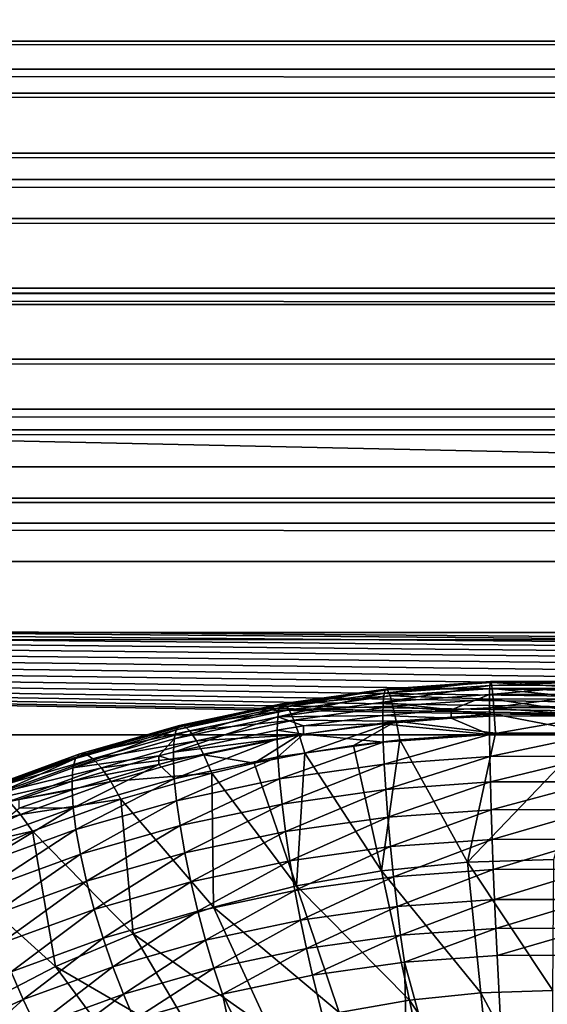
# Model space of a CAD drawing. Extents: x 4 to 899, y 7 to 454.
# Tile 627 of 656: x 317.68 to 318.97, y 337.24 to 339.65. Entities that reach past the tile are written whole.
import ezdxf

# ---------------------------------------------------------------- set-up
doc = ezdxf.new("R2010")
doc.units = 0

msp = doc.modelspace()

# ---------------------------------------------------------------- linework, layer by layer
for points in [[(6.475002, 9.661072, 439.718628), (897.474976, 453.190216, 162.570862), (6.475001, 453.190216, 162.570862)], [(897.474976, 9.661072, 439.718628), (897.474976, 453.190216, 162.570862), (6.475002, 9.661072, 439.718628)], [(5.474985, 119.231735, 365.355408), (5.474985, 449.692596, 158.860535), (380.81134, 450.540619, 158.330627)], [(5.474985, 119.231735, 365.355408), (380.81134, 450.540619, 158.330627), (380.81134, 119.231735, 365.355408)], [(5.474985, 260.570923, 277.036865), (423.928986, 260.570923, 277.036865), (5.474985, 404.455475, 187.127823)], [(5.474985, 404.455475, 187.127823), (423.928986, 260.570923, 277.036865), (423.928986, 404.455475, 187.127823)], [(423.928986, 404.450165, 187.119339), (423.928986, 260.565613, 277.028381), (5.474985, 404.450165, 187.119339)], [(5.474985, 404.450165, 187.119339), (423.928986, 260.565613, 277.028381), (5.474985, 260.565613, 277.028381)], [(288.342865, 262.483551, 0.897724), (288.342865, 341.958557, 0.897724), (323.096436, 262.483551, 0.897724)], [(323.096436, 262.483551, 0.897724), (288.342865, 341.958557, 0.897724), (323.096436, 341.958557, 0.897724)], [(288.342865, 341.958557, 1.697724), (288.342865, 262.483551, 1.697724), (323.096436, 262.483551, 1.697724)], [(288.342865, 341.958557, 1.697724), (323.096436, 262.483551, 1.697724), (323.096436, 341.958557, 1.697724)], [(296.974976, 339.783325, 152.65181), (606.974976, 339.783325, 152.65181), (606.974976, 339.530548, 152.525772)], [(296.974976, 339.783325, 152.65181), (606.974976, 339.530548, 152.525772), (296.974976, 339.530548, 152.525772)], [(296.974976, 339.599396, 153.525589), (606.974976, 339.599396, 153.525589), (296.974976, 339.704285, 153.664795)], [(296.974976, 339.704285, 153.664795), (606.974976, 339.599396, 153.525589), (606.974976, 339.704285, 153.664795)], [(296.974976, 339.471924, 153.406708), (606.974976, 339.471924, 153.406708), (296.974976, 339.599396, 153.525589)], [(296.974976, 339.599396, 153.525589), (606.974976, 339.471924, 153.406708), (606.974976, 339.599396, 153.525589)], [(296.974976, 339.530548, 152.525772), (606.974976, 339.530548, 152.525772), (606.974976, 339.261169, 152.440842)], [(296.974976, 339.530548, 152.525772), (606.974976, 339.261169, 152.440842), (296.974976, 339.261169, 152.440842)], [(296.974976, 339.325714, 153.311768), (606.974976, 339.325714, 153.311768), (296.974976, 339.471924, 153.406708)], [(296.974976, 339.471924, 153.406708), (606.974976, 339.325714, 153.311768), (606.974976, 339.471924, 153.406708)], [(296.974976, 339.165253, 153.243652), (606.974976, 339.165253, 153.243652), (296.974976, 339.325714, 153.311768)], [(296.974976, 339.325714, 153.311768), (606.974976, 339.165253, 153.243652), (606.974976, 339.325714, 153.311768)], [(296.974976, 339.261169, 152.440842), (606.974976, 339.261169, 152.440842), (606.974976, 338.981812, 152.399094)], [(296.974976, 339.261169, 152.440842), (606.974976, 338.981812, 152.399094), (296.974976, 338.981812, 152.399094)], [(296.974976, 338.995422, 153.204437), (606.974976, 338.995422, 153.204437), (296.974976, 339.165253, 153.243652)], [(296.974976, 339.165253, 153.243652), (606.974976, 338.995422, 153.204437), (606.974976, 339.165253, 153.243652)], [(296.974976, 338.82135, 153.195312), (606.974976, 338.82135, 153.195312), (296.974976, 338.995422, 153.204437)], [(296.974976, 338.995422, 153.204437), (606.974976, 338.82135, 153.195312), (606.974976, 338.995422, 153.204437)], [(296.974976, 338.981812, 152.399094), (606.974976, 338.981812, 152.399094), (606.974976, 338.699371, 152.40155)], [(296.974976, 338.981812, 152.399094), (606.974976, 338.699371, 152.40155), (296.974976, 338.699371, 152.40155)], [(320.600006, 338.955231, 153.64238), (320.600006, 338.5578, 153.006348), (302.224976, 338.955231, 153.64238)], [(302.224976, 338.955231, 153.64238), (320.600006, 338.5578, 153.006348), (302.224976, 338.5578, 153.006348)], [(318.010803, 302.869995, 176.190948), (318.224976, 302.997192, 176.111465), (302.224976, 338.955231, 153.64238)], [(318.010803, 302.869995, 176.190948), (302.224976, 338.955231, 153.64238), (317.825928, 302.713196, 176.288925)], [(302.224976, 338.955231, 153.64238), (317.675934, 302.531586, 176.402405), (317.825928, 302.713196, 176.288925)], [(318.224976, 302.997192, 176.111465), (317.634399, 334.015472, 156.729095), (302.224976, 338.955231, 153.64238)], [(317.634399, 335.92337, 155.536911), (317.850098, 336.106293, 155.422607), (302.224976, 338.955231, 153.64238)], [(302.224976, 338.955231, 153.64238), (317.850098, 336.106293, 155.422607), (318.100006, 336.254669, 155.32988)], [(302.224976, 338.955231, 153.64238), (318.100006, 336.254669, 155.32988), (320.600006, 338.955231, 153.64238)], [(320.600006, 338.955231, 153.64238), (318.100006, 336.254669, 155.32988), (318.376434, 336.363983, 155.261566)], [(318.376434, 336.363983, 155.261566), (318.671112, 336.430939, 155.219742), (320.600006, 338.955231, 153.64238)], [(320.600006, 338.955231, 153.64238), (318.671112, 336.430939, 155.219742), (318.975006, 336.453491, 155.205643)], [(296.974976, 338.648315, 153.216568), (606.974976, 338.648315, 153.216568), (296.974976, 338.82135, 153.195312)], [(296.974976, 338.82135, 153.195312), (606.974976, 338.648315, 153.216568), (606.974976, 338.82135, 153.195312)], [(296.974976, 338.699371, 152.40155), (606.974976, 338.699371, 152.40155), (606.974976, 338.420776, 152.448166)], [(296.974976, 338.699371, 152.40155), (606.974976, 338.420776, 152.448166), (296.974976, 338.420776, 152.448166)], [(296.974976, 338.481628, 153.267517), (606.974976, 338.481628, 153.267517), (296.974976, 338.648315, 153.216568)], [(296.974976, 338.648315, 153.216568), (606.974976, 338.481628, 153.267517), (606.974976, 338.648315, 153.216568)], [(320.600006, 338.5578, 153.006348), (318.376434, 335.966553, 154.625534), (302.224976, 338.5578, 153.006348)], [(302.224976, 338.5578, 153.006348), (318.376434, 335.966553, 154.625534), (318.100006, 335.857239, 154.693848)], [(302.224976, 338.5578, 153.006348), (318.100006, 335.857239, 154.693848), (317.850098, 335.708832, 154.786575)], [(317.850098, 335.708832, 154.786575), (317.634399, 335.525909, 154.900864), (302.224976, 338.5578, 153.006348)], [(320.600006, 338.5578, 153.006348), (318.671112, 336.033508, 154.583694), (318.376434, 335.966553, 154.625534)], [(318.975006, 336.056061, 154.569611), (318.671112, 336.033508, 154.583694), (320.600006, 338.5578, 153.006348)], [(296.974976, 338.326324, 153.346664), (606.974976, 338.326324, 153.346664), (296.974976, 338.481628, 153.267517)], [(296.974976, 338.481628, 153.267517), (606.974976, 338.326324, 153.346664), (606.974976, 338.481628, 153.267517)], [(296.974976, 338.420776, 152.448166), (606.974976, 338.420776, 152.448166), (606.974976, 338.152924, 152.537796)], [(296.974976, 338.420776, 152.448166), (606.974976, 338.152924, 152.537796), (296.974976, 338.152924, 152.537796)], [(296.974976, 338.326324, 153.346664), (317.675934, 335.315765, 155.227875), (317.825928, 335.497375, 155.11438)], [(584.714539, 335.932465, 154.842499), (606.974976, 338.326324, 153.346664), (296.974976, 338.326324, 153.346664)], [(583.497803, 334.900604, 155.487274), (583.56543, 335.114807, 155.353455), (296.974976, 338.326324, 153.346664)], [(583.56543, 335.114807, 155.353455), (583.675964, 335.315765, 155.227875), (296.974976, 338.326324, 153.346664)], [(296.974976, 338.326324, 153.346664), (583.675964, 335.315765, 155.227875), (583.825928, 335.497375, 155.11438)], [(296.974976, 338.326324, 153.346664), (583.825928, 335.497375, 155.11438), (584.010803, 335.654175, 155.016403)], [(317.825928, 335.497375, 155.11438), (318.010803, 335.654175, 155.016403), (296.974976, 338.326324, 153.346664)], [(296.974976, 338.326324, 153.346664), (318.010803, 335.654175, 155.016403), (318.224976, 335.781372, 154.936935)], [(296.974976, 338.326324, 153.346664), (318.224976, 335.781372, 154.936935), (318.461945, 335.875061, 154.878372)], [(584.010803, 335.654175, 155.016403), (584.224976, 335.781372, 154.936935), (296.974976, 338.326324, 153.346664)], [(296.974976, 338.326324, 153.346664), (584.224976, 335.781372, 154.936935), (584.461975, 335.875061, 154.878372)], [(296.974976, 338.326324, 153.346664), (584.461975, 335.875061, 154.878372), (584.714539, 335.932465, 154.842499)], [(584.714539, 333.426971, 156.408112), (584.461975, 333.484375, 156.372253), (296.974976, 338.326324, 153.346664)], [(296.974976, 338.326324, 153.346664), (584.461975, 333.484375, 156.372253), (584.224976, 333.578064, 156.31369)], [(296.974976, 338.326324, 153.346664), (584.224976, 333.578064, 156.31369), (584.010803, 333.705261, 156.234222)], [(583.56543, 334.244629, 155.897171), (583.497803, 334.458832, 155.763336), (296.974976, 338.326324, 153.346664)], [(296.974976, 338.326324, 153.346664), (583.497803, 334.458832, 155.763336), (583.474976, 334.679718, 155.625305)], [(296.974976, 338.326324, 153.346664), (583.474976, 334.679718, 155.625305), (583.497803, 334.900604, 155.487274)], [(318.461945, 335.875061, 154.878372), (318.714508, 335.932465, 154.842499), (296.974976, 338.326324, 153.346664)], [(296.974976, 338.326324, 153.346664), (318.714508, 335.932465, 154.842499), (318.974976, 335.951782, 154.830429)], [(296.974976, 338.326324, 153.346664), (318.974976, 335.951782, 154.830429), (584.714539, 333.426971, 156.408112)], [(584.010803, 333.705261, 156.234222), (583.825928, 333.862061, 156.136246), (296.974976, 338.326324, 153.346664)], [(296.974976, 338.326324, 153.346664), (583.825928, 333.862061, 156.136246), (583.675964, 334.043671, 156.022751)], [(296.974976, 338.326324, 153.346664), (583.675964, 334.043671, 156.022751), (583.56543, 334.244629, 155.897171)], [(296.974976, 338.152924, 152.537796), (606.974976, 338.152924, 152.537796), (606.974976, 337.902405, 152.668213)], [(296.974976, 338.152924, 152.537796), (606.974976, 337.902405, 152.668213), (296.974976, 337.902405, 152.668213)], [(318.575745, 338.004578, 154.949432), (318.579376, 338.014526, 155.020355), (318.835907, 338.032776, 155.008926)], [(318.575745, 338.004578, 154.949432), (318.835907, 338.032776, 155.008926), (318.834625, 338.023041, 154.937897)], [(318.579376, 338.014526, 155.020355), (318.837646, 338.030487, 155.080582), (318.835907, 338.032776, 155.008926)], [(318.579376, 338.014526, 155.020355), (318.58432, 338.012421, 155.091858), (318.837646, 338.030487, 155.080582)], [(318.58432, 338.012421, 155.091858), (318.839813, 338.016144, 155.150803), (318.837646, 338.030487, 155.080582)], [(318.834625, 338.023041, 154.937897), (318.835907, 338.032776, 155.008926), (319.093323, 338.033508, 155.008484)], [(318.834625, 338.023041, 154.937897), (319.093323, 338.033508, 155.008484), (319.094421, 338.023743, 154.937454)], [(318.835907, 338.032776, 155.008926), (319.091858, 338.031189, 155.080139), (319.093323, 338.033508, 155.008484)], [(318.835907, 338.032776, 155.008926), (318.837646, 338.030487, 155.080582), (319.091858, 338.031189, 155.080139)], [(318.837646, 338.030487, 155.080582), (319.090027, 338.016846, 155.150375), (319.091858, 338.031189, 155.080139)], [(318.837646, 338.030487, 155.080582), (318.839813, 338.016144, 155.150803), (319.090027, 338.016846, 155.150375)], [(318.315796, 337.946686, 154.903763), (318.319458, 337.968536, 154.971954), (318.575745, 338.004578, 154.949432)], [(318.315796, 337.946686, 154.903763), (318.575745, 338.004578, 154.949432), (318.573517, 337.982941, 154.881104)], [(318.319458, 337.968536, 154.971954), (318.325439, 337.97879, 155.042664), (318.579376, 338.014526, 155.020355)], [(318.319458, 337.968536, 154.971954), (318.579376, 338.014526, 155.020355), (318.575745, 338.004578, 154.949432)], [(318.325439, 337.97879, 155.042664), (318.58432, 338.012421, 155.091858), (318.579376, 338.014526, 155.020355)], [(318.325439, 337.97879, 155.042664), (318.333557, 337.977173, 155.113892), (318.58432, 338.012421, 155.091858)], [(318.333557, 337.977173, 155.113892), (318.590454, 337.998383, 155.161911), (318.58432, 338.012421, 155.091858)], [(318.573517, 337.982941, 154.881104), (318.575745, 338.004578, 154.949432), (318.834625, 338.023041, 154.937897)], [(318.573517, 337.982941, 154.881104), (318.834625, 338.023041, 154.937897), (318.833862, 338.001465, 154.869522)], [(318.58432, 338.012421, 155.091858), (318.590454, 337.998383, 155.161911), (318.839813, 338.016144, 155.150803)], [(318.590454, 337.998383, 155.161911), (318.842285, 337.990234, 155.217621), (318.839813, 338.016144, 155.150803)], [(318.833862, 338.001465, 154.869522), (318.834625, 338.023041, 154.937897), (319.094421, 338.023743, 154.937454)], [(318.833862, 338.001465, 154.869522), (319.094421, 338.023743, 154.937454), (319.095093, 338.002197, 154.869064)], [(318.839813, 338.016144, 155.150803), (319.087891, 337.990906, 155.217194), (319.090027, 338.016846, 155.150375)], [(318.839813, 338.016144, 155.150803), (318.842285, 337.990234, 155.217621), (319.087891, 337.990906, 155.217194)], [(318.573517, 337.982941, 154.881104), (318.572784, 337.950165, 154.817337), (318.315796, 337.946686, 154.903763)], [(318.333557, 337.977173, 155.113892), (318.343597, 337.963684, 155.183594), (318.590454, 337.998383, 155.161911)], [(318.343597, 337.963684, 155.183594), (318.597565, 337.972809, 155.228516), (318.590454, 337.998383, 155.161911)], [(318.573517, 337.982941, 154.881104), (318.740234, 337.964142, 154.808594), (318.572784, 337.950165, 154.817337)], [(318.833862, 338.001465, 154.869522), (318.740234, 337.964142, 154.808594), (318.573517, 337.982941, 154.881104)], [(318.590454, 337.998383, 155.161911), (318.597565, 337.972809, 155.228516), (318.842285, 337.990234, 155.217621)], [(318.597565, 337.972809, 155.228516), (318.845062, 337.953461, 155.279114), (318.842285, 337.990234, 155.217621)], [(318.833862, 338.001465, 154.869522), (318.833588, 337.96875, 154.805725), (318.740234, 337.964142, 154.808594)], [(319.095093, 338.002197, 154.869064), (319.095306, 337.969452, 154.805267), (318.833588, 337.96875, 154.805725)], [(319.095093, 338.002197, 154.869064), (318.833588, 337.96875, 154.805725), (318.833862, 338.001465, 154.869522)], [(318.842285, 337.990234, 155.217621), (319.085541, 337.954102, 155.278687), (319.087891, 337.990906, 155.217194)], [(318.842285, 337.990234, 155.217621), (318.845062, 337.953461, 155.279114), (319.085541, 337.954102, 155.278687)], [(318.062347, 337.892975, 154.937317), (318.067413, 337.915131, 155.005325), (318.319458, 337.968536, 154.971954)], [(318.062347, 337.892975, 154.937317), (318.319458, 337.968536, 154.971954), (318.315796, 337.946686, 154.903763)], [(318.067413, 337.915131, 155.005325), (318.075684, 337.925873, 155.075745), (318.325439, 337.97879, 155.042664)], [(318.067413, 337.915131, 155.005325), (318.325439, 337.97879, 155.042664), (318.319458, 337.968536, 154.971954)], [(318.075684, 337.925873, 155.075745), (318.333557, 337.977173, 155.113892), (318.325439, 337.97879, 155.042664)], [(318.075684, 337.925873, 155.075745), (318.086914, 337.924896, 155.146561), (318.333557, 337.977173, 155.113892)], [(318.086914, 337.924896, 155.146561), (318.343597, 337.963684, 155.183594), (318.333557, 337.977173, 155.113892)], [(318.086914, 337.924896, 155.146561), (318.10083, 337.912231, 155.215759), (318.343597, 337.963684, 155.183594)], [(318.10083, 337.912231, 155.215759), (318.355255, 337.938721, 155.249802), (318.343597, 337.963684, 155.183594)], [(318.343597, 337.963684, 155.183594), (318.355255, 337.938721, 155.249802), (318.597565, 337.972809, 155.228516)], [(318.355255, 337.938721, 155.249802), (318.605469, 337.936371, 155.28978), (318.597565, 337.972809, 155.228516)], [(318.740234, 337.964142, 154.808594), (318.740234, 337.943573, 154.775681), (318.572784, 337.950165, 154.817337)], [(318.597565, 337.972809, 155.228516), (318.605469, 337.936371, 155.28978), (318.845062, 337.953461, 155.279114)], [(318.833588, 337.96875, 154.805725), (318.833588, 337.948181, 154.772812), (318.740234, 337.964142, 154.808594)], [(318.740234, 337.964142, 154.808594), (318.833588, 337.948181, 154.772812), (318.740234, 337.943573, 154.775681)], [(319.095306, 337.969452, 154.805267), (319.095306, 337.948883, 154.772369), (318.833588, 337.96875, 154.805725)], [(318.833588, 337.96875, 154.805725), (319.095306, 337.948883, 154.772369), (318.833588, 337.948181, 154.772812)], [(318.315796, 337.946686, 154.903763), (318.314575, 337.913849, 154.840027), (318.060669, 337.860016, 154.873657)], [(318.315796, 337.946686, 154.903763), (318.060669, 337.860016, 154.873657), (318.062347, 337.892975, 154.937317)], [(318.10083, 337.912231, 155.215759), (318.116974, 337.888214, 155.281357), (318.355255, 337.938721, 155.249802)], [(318.116974, 337.888214, 155.281357), (318.368225, 337.903015, 155.310623), (318.355255, 337.938721, 155.249802)], [(318.378784, 337.924561, 154.833313), (318.314575, 337.913849, 154.840027), (318.315796, 337.946686, 154.903763)], [(318.315796, 337.946686, 154.903763), (318.572784, 337.950165, 154.817337), (318.378784, 337.924561, 154.833313)], [(318.355255, 337.938721, 155.249802), (318.368225, 337.903015, 155.310623), (318.605469, 337.936371, 155.28978)], [(318.382141, 337.857574, 155.364319), (318.605469, 337.936371, 155.28978), (318.368225, 337.903015, 155.310623)], [(318.572784, 337.950165, 154.817337), (318.572784, 337.929596, 154.784424), (318.378784, 337.924561, 154.833313)], [(318.500763, 337.876282, 155.352615), (318.605469, 337.936371, 155.28978), (318.382141, 337.857574, 155.364319)], [(318.500763, 337.876282, 155.352615), (318.613922, 337.890167, 155.343948), (318.605469, 337.936371, 155.28978)], [(318.572784, 337.950165, 154.817337), (318.740234, 337.943573, 154.775681), (318.572784, 337.929596, 154.784424)], [(318.833862, 337.903595, 154.713654), (318.572784, 337.929596, 154.784424), (318.740234, 337.943573, 154.775681)], [(318.605469, 337.936371, 155.28978), (318.848053, 337.90686, 155.333527), (318.845062, 337.953461, 155.279114)], [(318.605469, 337.936371, 155.28978), (318.613922, 337.890167, 155.343948), (318.848053, 337.90686, 155.333527)], [(318.740234, 337.943573, 154.775681), (318.833588, 337.948181, 154.772812), (318.833862, 337.903595, 154.713654)], [(318.833862, 337.903595, 154.713654), (318.833588, 337.948181, 154.772812), (319.095306, 337.948883, 154.772369)], [(318.833862, 337.903595, 154.713654), (319.095306, 337.948883, 154.772369), (319.095062, 337.904327, 154.713196)], [(318.845062, 337.953461, 155.279114), (319.083008, 337.907501, 155.333115), (319.085541, 337.954102, 155.278687)], [(318.845062, 337.953461, 155.279114), (318.848053, 337.90686, 155.333527), (319.083008, 337.907501, 155.333115)], [(317.814819, 337.822144, 154.981583), (317.821259, 337.844666, 155.049347), (318.067413, 337.915131, 155.005325)], [(317.814819, 337.822144, 154.981583), (318.067413, 337.915131, 155.005325), (318.062347, 337.892975, 154.937317)], [(317.821259, 337.844666, 155.049347), (317.831757, 337.856049, 155.11937), (318.075684, 337.925873, 155.075745)], [(317.821259, 337.844666, 155.049347), (318.075684, 337.925873, 155.075745), (318.067413, 337.915131, 155.005325)], [(317.831757, 337.856049, 155.11937), (318.086914, 337.924896, 155.146561), (318.075684, 337.925873, 155.075745)], [(317.831757, 337.856049, 155.11937), (317.846069, 337.855957, 155.189636), (318.086914, 337.924896, 155.146561)], [(317.846069, 337.855957, 155.189636), (318.10083, 337.912231, 155.215759), (318.086914, 337.924896, 155.146561)], [(317.846069, 337.855957, 155.189636), (317.863739, 337.84436, 155.258148), (318.10083, 337.912231, 155.215759)], [(317.863739, 337.84436, 155.258148), (318.116974, 337.888214, 155.281357), (318.10083, 337.912231, 155.215759)], [(318.314575, 337.913849, 154.840027), (318.314575, 337.89328, 154.807114), (318.060669, 337.860016, 154.873657)], [(318.378784, 337.924561, 154.833313), (318.378784, 337.904022, 154.800415), (318.314575, 337.913849, 154.840027)], [(318.314575, 337.913849, 154.840027), (318.378784, 337.904022, 154.800415), (318.314575, 337.89328, 154.807114)], [(318.378784, 337.924561, 154.833313), (318.572784, 337.929596, 154.784424), (318.378784, 337.904022, 154.800415)], [(318.573578, 337.88504, 154.725235), (318.378784, 337.904022, 154.800415), (318.572784, 337.929596, 154.784424)], [(318.573578, 337.88504, 154.725235), (318.572784, 337.929596, 154.784424), (318.833862, 337.903595, 154.713654)], [(318.714508, 335.508514, 154.164062), (318.461945, 335.451141, 154.199936), (296.974976, 337.902405, 152.668213)], [(318.461945, 335.451141, 154.199936), (318.224976, 335.357422, 154.258484), (296.974976, 337.902405, 152.668213)], [(296.974976, 337.902405, 152.668213), (318.224976, 335.357422, 154.258484), (318.010803, 335.230255, 154.337967)], [(296.974976, 337.902405, 152.668213), (318.010803, 335.230255, 154.337967), (317.825928, 335.073456, 154.435944)], [(317.825928, 335.073456, 154.435944), (317.675934, 334.891815, 154.549438), (296.974976, 337.902405, 152.668213)], [(606.974976, 337.902405, 152.668213), (319.235474, 335.508514, 154.164062), (296.974976, 337.902405, 152.668213)], [(296.974976, 337.902405, 152.668213), (319.235474, 335.508514, 154.164062), (318.974976, 335.527863, 154.151993)], [(296.974976, 337.902405, 152.668213), (318.974976, 335.527863, 154.151993), (318.714508, 335.508514, 154.164062)], [(318.062347, 337.892975, 154.937317), (318.024841, 337.850922, 154.879333), (317.814819, 337.822144, 154.981583)], [(317.863739, 337.84436, 155.258148), (317.884277, 337.821625, 155.322983), (318.116974, 337.888214, 155.281357)], [(317.884277, 337.821625, 155.322983), (318.134949, 337.853577, 155.341522), (318.116974, 337.888214, 155.281357)], [(318.062347, 337.892975, 154.937317), (318.060669, 337.860016, 154.873657), (318.024841, 337.850922, 154.879333)], [(318.060669, 337.860016, 154.873657), (318.314575, 337.89328, 154.807114), (318.060669, 337.839478, 154.840744)], [(318.062469, 337.795105, 154.781448), (318.060669, 337.839478, 154.840744), (318.314575, 337.89328, 154.807114)], [(318.062469, 337.795105, 154.781448), (318.314575, 337.89328, 154.807114), (318.315887, 337.848816, 154.747879)], [(318.116974, 337.888214, 155.281357), (318.134949, 337.853577, 155.341522), (318.368225, 337.903015, 155.310623)], [(318.258362, 337.833405, 155.379425), (318.368225, 337.903015, 155.310623), (318.134949, 337.853577, 155.341522)], [(318.382141, 337.857574, 155.364319), (318.368225, 337.903015, 155.310623), (318.258362, 337.833405, 155.379425)], [(318.315887, 337.848816, 154.747879), (318.314575, 337.89328, 154.807114), (318.378784, 337.904022, 154.800415)], [(318.315887, 337.848816, 154.747879), (318.378784, 337.904022, 154.800415), (318.573578, 337.88504, 154.725235)], [(318.573578, 337.88504, 154.725235), (318.319794, 337.794983, 154.697144), (318.315887, 337.848816, 154.747879)], [(318.573578, 337.88504, 154.725235), (318.575958, 337.830994, 154.674637), (318.319794, 337.794983, 154.697144)], [(318.613922, 337.890167, 155.343948), (318.500763, 337.876282, 155.352615), (318.569275, 337.569733, 155.646667)], [(318.569275, 337.569733, 155.646667), (318.779602, 337.59137, 155.633133), (318.613922, 337.890167, 155.343948)], [(318.833862, 337.903595, 154.713654), (318.575958, 337.830994, 154.674637), (318.573578, 337.88504, 154.725235)], [(318.833862, 337.903595, 154.713654), (318.834686, 337.849426, 154.663116), (318.575958, 337.830994, 154.674637)], [(318.779602, 337.59137, 155.633133), (318.848053, 337.90686, 155.333527), (318.613922, 337.890167, 155.343948)], [(318.991333, 337.597839, 155.629105), (319.083008, 337.907501, 155.333115), (318.779602, 337.59137, 155.633133)], [(318.779602, 337.59137, 155.633133), (319.083008, 337.907501, 155.333115), (318.848053, 337.90686, 155.333527)], [(319.095062, 337.904327, 154.713196), (318.834686, 337.849426, 154.663116), (318.833862, 337.903595, 154.713654)], [(319.095062, 337.904327, 154.713196), (319.09436, 337.850159, 154.662674), (318.834686, 337.849426, 154.663116)], [(318.060669, 337.860016, 154.873657), (318.060669, 337.839478, 154.840744), (318.024841, 337.850922, 154.879333)], [(318.500763, 337.876282, 155.352615), (318.382141, 337.857574, 155.364319), (318.569275, 337.569733, 155.646667)], [(317.574829, 337.734619, 155.036255), (317.582581, 337.75766, 155.103729), (317.821259, 337.844666, 155.049347)], [(317.574829, 337.734619, 155.036255), (317.821259, 337.844666, 155.049347), (317.814819, 337.822144, 154.981583)], [(317.582581, 337.75766, 155.103729), (317.595276, 337.769836, 155.173233), (317.831757, 337.856049, 155.11937)], [(317.582581, 337.75766, 155.103729), (317.831757, 337.856049, 155.11937), (317.821259, 337.844666, 155.049347)], [(317.595276, 337.769836, 155.173233), (317.846069, 337.855957, 155.189636), (317.831757, 337.856049, 155.11937)], [(317.595276, 337.769836, 155.173233), (317.612518, 337.770813, 155.242828), (317.846069, 337.855957, 155.189636)], [(317.612518, 337.770813, 155.242828), (317.863739, 337.84436, 155.258148), (317.846069, 337.855957, 155.189636)], [(317.612518, 337.770813, 155.242828), (317.63385, 337.760559, 155.310516), (317.863739, 337.84436, 155.258148)], [(317.63385, 337.760559, 155.310516), (317.884277, 337.821625, 155.322983), (317.863739, 337.84436, 155.258148)], [(318.024841, 337.850922, 154.879333), (318.024841, 337.830353, 154.846436), (317.812653, 337.789062, 154.917999)], [(317.814819, 337.822144, 154.981583), (318.024841, 337.850922, 154.879333), (317.812653, 337.789062, 154.917999)], [(317.884277, 337.821625, 155.322983), (317.907104, 337.788361, 155.382263), (318.134949, 337.853577, 155.341522)], [(318.154205, 337.809265, 155.394501), (318.134949, 337.853577, 155.341522), (317.907104, 337.788361, 155.382263)], [(318.024841, 337.850922, 154.879333), (318.060669, 337.839478, 154.840744), (318.024841, 337.830353, 154.846436)], [(318.024841, 337.830353, 154.846436), (318.060669, 337.839478, 154.840744), (318.062469, 337.795105, 154.781448)], [(318.315887, 337.848816, 154.747879), (318.067871, 337.741577, 154.730515), (318.062469, 337.795105, 154.781448)], [(318.315887, 337.848816, 154.747879), (318.319794, 337.794983, 154.697144), (318.067871, 337.741577, 154.730515)], [(318.258362, 337.833405, 155.379425), (318.134949, 337.853577, 155.341522), (318.154205, 337.809265, 155.394501)], [(318.258362, 337.833405, 155.379425), (318.361877, 337.53302, 155.669601), (318.382141, 337.857574, 155.364319)], [(318.569275, 337.569733, 155.646667), (318.382141, 337.857574, 155.364319), (318.361877, 337.53302, 155.669601)], [(318.834686, 337.849426, 154.663116), (318.579834, 337.769073, 154.634155), (318.575958, 337.830994, 154.674637)], [(318.834686, 337.849426, 154.663116), (318.83606, 337.787323, 154.622742), (318.579834, 337.769073, 154.634155)], [(319.09436, 337.850159, 154.662674), (318.83606, 337.787323, 154.622742), (318.834686, 337.849426, 154.663116)], [(319.09436, 337.850159, 154.662674), (319.093201, 337.788025, 154.622314), (318.83606, 337.787323, 154.622742)], [(317.814819, 337.822144, 154.981583), (317.812653, 337.789062, 154.917999), (317.574829, 337.734619, 155.036255)], [(317.63385, 337.760559, 155.310516), (317.65863, 337.739349, 155.374374), (317.884277, 337.821625, 155.322983)], [(317.65863, 337.739349, 155.374374), (317.907104, 337.788361, 155.382263), (317.884277, 337.821625, 155.322983)], [(317.812653, 337.789062, 154.917999), (318.024841, 337.830353, 154.846436), (317.812653, 337.768494, 154.885086)], [(317.814972, 337.724274, 154.825699), (317.812653, 337.768494, 154.885086), (318.024841, 337.830353, 154.846436)], [(317.814972, 337.724274, 154.825699), (318.024841, 337.830353, 154.846436), (318.062469, 337.795105, 154.781448)], [(318.154205, 337.809265, 155.394501), (318.361877, 337.53302, 155.669601), (318.258362, 337.833405, 155.379425)], [(318.575958, 337.830994, 154.674637), (318.326141, 337.733398, 154.656448), (318.319794, 337.794983, 154.697144)], [(318.575958, 337.830994, 154.674637), (318.579834, 337.769073, 154.634155), (318.326141, 337.733398, 154.656448)], [(317.574829, 337.734619, 155.036255), (317.812653, 337.789062, 154.917999), (317.682831, 337.744141, 154.946075)], [(317.65863, 337.739349, 155.374374), (317.686188, 337.707825, 155.432587), (317.907104, 337.788361, 155.382263)], [(317.812653, 337.789062, 154.917999), (317.812653, 337.768494, 154.885086), (317.682831, 337.744141, 154.946075)], [(317.93158, 337.745544, 155.434311), (317.907104, 337.788361, 155.382263), (317.686188, 337.707825, 155.432587)], [(318.062469, 337.795105, 154.781448), (317.821838, 337.671173, 154.774506), (317.814972, 337.724274, 154.825699)], [(318.062469, 337.795105, 154.781448), (318.067871, 337.741577, 154.730515), (317.821838, 337.671173, 154.774506)], [(318.154205, 337.809265, 155.394501), (317.907104, 337.788361, 155.382263), (317.93158, 337.745544, 155.434311)], [(317.93158, 337.745544, 155.434311), (318.158875, 337.481537, 155.701782), (318.154205, 337.809265, 155.394501)], [(318.319794, 337.794983, 154.697144), (318.07666, 337.680511, 154.689484), (318.067871, 337.741577, 154.730515)], [(318.319794, 337.794983, 154.697144), (318.326141, 337.733398, 154.656448), (318.07666, 337.680511, 154.689484)], [(318.154205, 337.809265, 155.394501), (318.158875, 337.481537, 155.701782), (318.361877, 337.53302, 155.669601)], [(319.093201, 337.788025, 154.622314), (318.837921, 337.719177, 154.593781), (318.83606, 337.787323, 154.622742)], [(319.093201, 337.788025, 154.622314), (319.091644, 337.719849, 154.593338), (318.837921, 337.719177, 154.593781)], [(317.682831, 337.744141, 154.946075), (317.812653, 337.768494, 154.885086), (317.682831, 337.723572, 154.913162)], [(317.682831, 337.723572, 154.913162), (317.812653, 337.768494, 154.885086), (317.814972, 337.724274, 154.825699)], [(318.579834, 337.769073, 154.634155), (318.334778, 337.665955, 154.627029), (318.326141, 337.733398, 154.656448)], [(318.579834, 337.769073, 154.634155), (318.585083, 337.701141, 154.605042), (318.334778, 337.665955, 154.627029)], [(318.83606, 337.787323, 154.622742), (318.585083, 337.701141, 154.605042), (318.579834, 337.769073, 154.634155)], [(318.83606, 337.787323, 154.622742), (318.837921, 337.719177, 154.593781), (318.585083, 337.701141, 154.605042)], [(317.441528, 337.641968, 155.435242), (317.686188, 337.707825, 155.432587), (317.65863, 337.739349, 155.374374)], [(317.93158, 337.745544, 155.434311), (317.686188, 337.707825, 155.432587), (317.715729, 337.66687, 155.48349)], [(317.715729, 337.66687, 155.48349), (317.961761, 337.415619, 155.74295), (317.93158, 337.745544, 155.434311)], [(318.067871, 337.741577, 154.730515), (317.833038, 337.610779, 154.733063), (317.821838, 337.671173, 154.774506)], [(318.067871, 337.741577, 154.730515), (318.07666, 337.680511, 154.689484), (317.833038, 337.610779, 154.733063)], [(317.93158, 337.745544, 155.434311), (317.961761, 337.415619, 155.74295), (318.158875, 337.481537, 155.701782)], [(317.575012, 337.63678, 154.880371), (317.682831, 337.723572, 154.913162), (317.814972, 337.724274, 154.825699)], [(317.814972, 337.724274, 154.825699), (317.583282, 337.584198, 154.828857), (317.575012, 337.63678, 154.880371)], [(317.814972, 337.724274, 154.825699), (317.821838, 337.671173, 154.774506), (317.583282, 337.584198, 154.828857)], [(318.326141, 337.733398, 154.656448), (318.088623, 337.61377, 154.659637), (318.07666, 337.680511, 154.689484)], [(318.326141, 337.733398, 154.656448), (318.334778, 337.665955, 154.627029), (318.088623, 337.61377, 154.659637)], [(318.837921, 337.719177, 154.593781), (318.591553, 337.629303, 154.58815), (318.585083, 337.701141, 154.605042)], [(318.837921, 337.719177, 154.593781), (318.840179, 337.647034, 154.577087), (318.591553, 337.629303, 154.58815)], [(319.091644, 337.719849, 154.593338), (318.840179, 337.647034, 154.577087), (318.837921, 337.719177, 154.593781)], [(319.091644, 337.719849, 154.593338), (319.089691, 337.647705, 154.57666), (318.840179, 337.647034, 154.577087)], [(317.441528, 337.641968, 155.435242), (317.473633, 337.612488, 155.492172), (317.686188, 337.707825, 155.432587)], [(317.715729, 337.66687, 155.48349), (317.686188, 337.707825, 155.432587), (317.473633, 337.612488, 155.492172)], [(318.585083, 337.701141, 154.605042), (318.345428, 337.594696, 154.609787), (318.334778, 337.665955, 154.627029)], [(318.585083, 337.701141, 154.605042), (318.591553, 337.629303, 154.58815), (318.345428, 337.594696, 154.609787)], [(317.821838, 337.671173, 154.774506), (317.596802, 337.524658, 154.78688), (317.583282, 337.584198, 154.828857)], [(317.821838, 337.671173, 154.774506), (317.833038, 337.610779, 154.733063), (317.596802, 337.524658, 154.78688)], [(318.07666, 337.680511, 154.689484), (317.848236, 337.544983, 154.702621), (317.833038, 337.610779, 154.733063)], [(318.07666, 337.680511, 154.689484), (318.088623, 337.61377, 154.659637), (317.848236, 337.544983, 154.702621)], [(317.715729, 337.66687, 155.48349), (317.473633, 337.612488, 155.492172), (317.508026, 337.5737, 155.541702)], [(317.508026, 337.5737, 155.541702), (317.771942, 337.335785, 155.792847), (317.715729, 337.66687, 155.48349)], [(317.715729, 337.66687, 155.48349), (317.771942, 337.335785, 155.792847), (317.961761, 337.415619, 155.74295)], [(318.334778, 337.665955, 154.627029), (318.103363, 337.543396, 154.641846), (318.088623, 337.61377, 154.659637)], [(318.334778, 337.665955, 154.627029), (318.345428, 337.594696, 154.609787), (318.103363, 337.543396, 154.641846)], [(318.840179, 337.647034, 154.577087), (318.59906, 337.555725, 154.58403), (318.591553, 337.629303, 154.58815)], [(318.840179, 337.647034, 154.577087), (318.842834, 337.57309, 154.573181), (318.59906, 337.555725, 154.58403)], [(319.089691, 337.647705, 154.57666), (318.842834, 337.57309, 154.573181), (318.840179, 337.647034, 154.577087)], [(319.089691, 337.647705, 154.57666), (319.087433, 337.573761, 154.572769), (318.842834, 337.57309, 154.573181)], [(318.591553, 337.629303, 154.58815), (318.357758, 337.52179, 154.60524), (318.345428, 337.594696, 154.609787)], [(318.591553, 337.629303, 154.58815), (318.59906, 337.555725, 154.58403), (318.357758, 337.52179, 154.60524)], [(317.833038, 337.610779, 154.733063), (317.615143, 337.459991, 154.755722), (317.596802, 337.524658, 154.78688)], [(317.833038, 337.610779, 154.733063), (317.848236, 337.544983, 154.702621), (317.615143, 337.459991, 154.755722)], [(318.088623, 337.61377, 154.659637), (317.866974, 337.475739, 154.684128), (317.848236, 337.544983, 154.702621)], [(318.088623, 337.61377, 154.659637), (318.103363, 337.543396, 154.641846), (317.866974, 337.475739, 154.684128)], [(318.988556, 337.27713, 155.91597), (318.991333, 337.597839, 155.629105), (318.779602, 337.59137, 155.633133)], [(317.508026, 337.5737, 155.541702), (317.59082, 337.242584, 155.851089), (317.771942, 337.335785, 155.792847)], [(318.345428, 337.594696, 154.609787), (318.120453, 337.471497, 154.636673), (318.103363, 337.543396, 154.641846)], [(318.345428, 337.594696, 154.609787), (318.357758, 337.52179, 154.60524), (318.120453, 337.471497, 154.636673)], [(318.569275, 337.569733, 155.646667), (318.812805, 337.27179, 155.919312), (318.779602, 337.59137, 155.633133)], [(318.842834, 337.57309, 154.573181), (318.607391, 337.482635, 154.592789), (318.59906, 337.555725, 154.58403)], [(318.842834, 337.57309, 154.573181), (318.845764, 337.499603, 154.582184), (318.607391, 337.482635, 154.592789)], [(318.988556, 337.27713, 155.91597), (318.779602, 337.59137, 155.633133), (318.812805, 337.27179, 155.919312)], [(319.087433, 337.573761, 154.572769), (318.845764, 337.499603, 154.582184), (318.842834, 337.57309, 154.573181)], [(319.087433, 337.573761, 154.572769), (319.084961, 337.500275, 154.581772), (318.845764, 337.499603, 154.582184)], [(318.59906, 337.555725, 154.58403), (318.371399, 337.449432, 154.613525), (318.357758, 337.52179, 154.60524)], [(318.569275, 337.569733, 155.646667), (318.361877, 337.53302, 155.669601), (318.638184, 337.253815, 155.930557)], [(318.59906, 337.555725, 154.58403), (318.607391, 337.482635, 154.592789), (318.371399, 337.449432, 154.613525)], [(318.638184, 337.253815, 155.930557), (318.812805, 337.27179, 155.919312), (318.569275, 337.569733, 155.646667)], [(317.848236, 337.544983, 154.702621), (317.637756, 337.392181, 154.736343), (317.615143, 337.459991, 154.755722)], [(317.848236, 337.544983, 154.702621), (317.866974, 337.475739, 154.684128), (317.637756, 337.392181, 154.736343)], [(318.103363, 337.543396, 154.641846), (317.888672, 337.405151, 154.678116), (317.866974, 337.475739, 154.684128)], [(318.103363, 337.543396, 154.641846), (318.120453, 337.471497, 154.636673), (317.888672, 337.405151, 154.678116)], [(318.158875, 337.481537, 155.701782), (318.466003, 337.223328, 155.949585), (318.361877, 337.53302, 155.669601)], [(318.638184, 337.253815, 155.930557), (318.361877, 337.53302, 155.669601), (318.466003, 337.223328, 155.949585)], [(318.357758, 337.52179, 154.60524), (318.139313, 337.400269, 154.644257), (318.120453, 337.471497, 154.636673)], [(318.357758, 337.52179, 154.60524), (318.371399, 337.449432, 154.613525), (318.139313, 337.400269, 154.644257)], [(318.845764, 337.499603, 154.582184), (318.616241, 337.412262, 154.614151), (318.607391, 337.482635, 154.592789)], [(318.845764, 337.499603, 154.582184), (318.848877, 337.428833, 154.603806), (318.616241, 337.412262, 154.614151)], [(319.084961, 337.500275, 154.581772), (318.848877, 337.428833, 154.603806), (318.845764, 337.499603, 154.582184)], [(319.084961, 337.500275, 154.581772), (319.082306, 337.429474, 154.603394), (318.848877, 337.428833, 154.603806)], [(317.866974, 337.475739, 154.684128), (317.66394, 337.323242, 154.729309), (317.637756, 337.392181, 154.736343)], [(317.866974, 337.475739, 154.684128), (317.888672, 337.405151, 154.678116), (317.66394, 337.323242, 154.729309)], [(317.961761, 337.415619, 155.74295), (318.297485, 337.180603, 155.976303), (318.158875, 337.481537, 155.701782)], [(318.158875, 337.481537, 155.701782), (318.297485, 337.180603, 155.976303), (318.466003, 337.223328, 155.949585)], [(318.607391, 337.482635, 154.592789), (318.385925, 337.379852, 154.634399), (318.371399, 337.449432, 154.613525)], [(318.607391, 337.482635, 154.592789), (318.616241, 337.412262, 154.614151), (318.385925, 337.379852, 154.634399)], [(318.120453, 337.471497, 154.636673), (317.912689, 337.335388, 154.684799), (317.888672, 337.405151, 154.678116)], [(318.120453, 337.471497, 154.636673), (318.139313, 337.400269, 154.644257), (317.912689, 337.335388, 154.684799)], [(318.371399, 337.449432, 154.613525), (318.159454, 337.331879, 154.664383), (318.139313, 337.400269, 154.644257)], [(318.371399, 337.449432, 154.613525), (318.385925, 337.379852, 154.634399), (318.159454, 337.331879, 154.664383)], [(318.848877, 337.428833, 154.603806), (318.625366, 337.346741, 154.647491), (318.616241, 337.412262, 154.614151)], [(318.848877, 337.428833, 154.603806), (318.852081, 337.362885, 154.63739), (318.625366, 337.346741, 154.647491)], [(319.082306, 337.429474, 154.603394), (318.852081, 337.362885, 154.63739), (318.848877, 337.428833, 154.603806)], [(319.082306, 337.429474, 154.603394), (319.07959, 337.363495, 154.637009), (318.852081, 337.362885, 154.63739)], [(317.888672, 337.405151, 154.678116), (317.692902, 337.25528, 154.734863), (317.66394, 337.323242, 154.729309)], [(317.888672, 337.405151, 154.678116), (317.912689, 337.335388, 154.684799), (317.692902, 337.25528, 154.734863)], [(317.771942, 337.335785, 155.792847), (318.133881, 337.125885, 156.010483), (317.961761, 337.415619, 155.74295)], [(317.961761, 337.415619, 155.74295), (318.133881, 337.125885, 156.010483), (318.297485, 337.180603, 155.976303)], [(318.616241, 337.412262, 154.614151), (318.40094, 337.315155, 154.667206), (318.385925, 337.379852, 154.634399)], [(318.616241, 337.412262, 154.614151), (318.625366, 337.346741, 154.647491), (318.40094, 337.315155, 154.667206)], [(318.139313, 337.400269, 154.644257), (317.938263, 337.268555, 154.703949), (317.912689, 337.335388, 154.684799)], [(318.139313, 337.400269, 154.644257), (318.159454, 337.331879, 154.664383), (317.938263, 337.268555, 154.703949)], [(318.385925, 337.379852, 154.634399), (318.180237, 337.268372, 154.696442), (318.159454, 337.331879, 154.664383)], [(318.385925, 337.379852, 154.634399), (318.40094, 337.315155, 154.667206), (318.180237, 337.268372, 154.696442)], [(318.625366, 337.346741, 154.647491), (318.852081, 337.362885, 154.63739), (318.905365, 336.325012, 155.285934)], [(318.905365, 336.325012, 155.285934), (318.852081, 337.362885, 154.63739), (319.07959, 337.363495, 154.637009)], [(318.905365, 336.325012, 155.285934), (319.07959, 337.363495, 154.637009), (319.162689, 336.316925, 155.290985)], [(317.59082, 337.242584, 155.851089), (317.976288, 337.059601, 156.051895), (317.771942, 337.335785, 155.792847)], [(317.912689, 337.335388, 154.684799), (317.723816, 337.190369, 154.752808), (317.692902, 337.25528, 154.734863)], [(317.912689, 337.335388, 154.684799), (317.938263, 337.268555, 154.703949), (317.723816, 337.190369, 154.752808)], [(317.771942, 337.335785, 155.792847), (317.976288, 337.059601, 156.051895), (318.133881, 337.125885, 156.010483)], [(318.159454, 337.331879, 154.664383), (317.964661, 337.206696, 154.734985), (317.938263, 337.268555, 154.703949)], [(318.159454, 337.331879, 154.664383), (318.180237, 337.268372, 154.696442), (317.964661, 337.206696, 154.734985)], [(318.649872, 336.297974, 155.302826), (318.40094, 337.315155, 154.667206), (318.625366, 337.346741, 154.647491)], [(318.625366, 337.346741, 154.647491), (318.905365, 336.325012, 155.285934), (318.649872, 336.297974, 155.302826)], [(317.66394, 337.323242, 154.729309), (317.692902, 337.25528, 154.734863), (317.481476, 337.160431, 154.794128)], [(318.649872, 336.297974, 155.302826), (318.180237, 337.268372, 154.696442), (318.40094, 337.315155, 154.667206)], [(317.938263, 337.268555, 154.703949), (317.755646, 337.130493, 154.782608), (317.723816, 337.190369, 154.752808)], [(317.938263, 337.268555, 154.703949), (317.964661, 337.206696, 154.734985), (317.755646, 337.130493, 154.782608)], [(318.402771, 336.236542, 155.341202), (317.964661, 337.206696, 154.734985), (318.180237, 337.268372, 154.696442)], [(318.402771, 336.236542, 155.341202), (318.180237, 337.268372, 154.696442), (318.649872, 336.297974, 155.302826)], [(318.638184, 337.253815, 155.930557), (318.846161, 336.943146, 156.195053), (318.812805, 337.27179, 155.919312)], [(318.985779, 336.947418, 156.192398), (318.988556, 337.27713, 155.91597), (318.812805, 337.27179, 155.919312)], [(318.985779, 336.947418, 156.192398), (318.812805, 337.27179, 155.919312), (318.846161, 336.943146, 156.195053)], [(317.692902, 337.25528, 154.734863), (317.517456, 337.097809, 154.810654), (317.481476, 337.160431, 154.794128)], [(317.692902, 337.25528, 154.734863), (317.723816, 337.190369, 154.752808), (317.517456, 337.097809, 154.810654)], [(318.638184, 337.253815, 155.930557), (318.466003, 337.223328, 155.949585), (318.707458, 336.928864, 156.203979)], [(318.707458, 336.928864, 156.203979), (318.846161, 336.943146, 156.195053), (318.638184, 337.253815, 155.930557)]]:
    msp.add_3dface(points)

doc.saveas('drawing.dxf')
